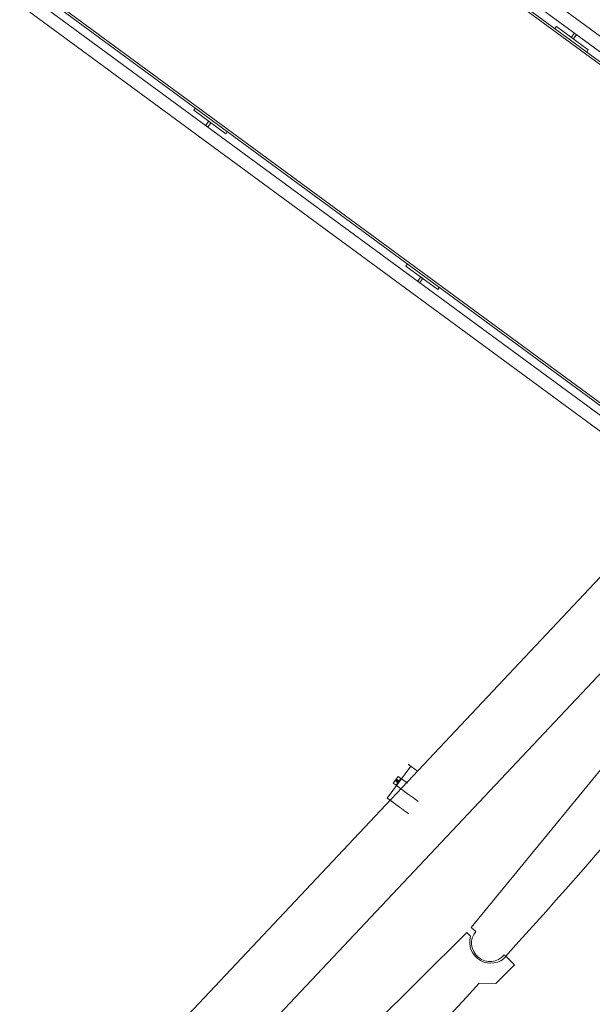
# Model space of a CAD drawing. Header units: metres. Extents: x 135583 to 135939, y 457896 to 458258.
# Tile 576 of 599: x 135728.5 to 135730.67, y 458215.48 to 458219.21. Entities that reach past the tile are written whole.
import ezdxf

# ---------------------------------------------------------------- set-up
doc = ezdxf.new("R2010")
doc.units = ezdxf.units.M
doc.layers.add('NIEUWE INSTALLATIE', color=250, linetype='Continuous', lineweight=0)

msp = doc.modelspace()

# ---------------------------------------------------------------- linework, layer by layer
at = {"layer": 'NIEUWE INSTALLATIE'}
for p, q in [((135735.0304, 458215.9653), (135694.3129, 458245.8797)), ((135694.3232, 458245.8122), (135734.9628, 458215.955)), ((135734.9208, 458215.9486), (135694.3296, 458245.7701)), ((135694.3313, 458245.759), (135734.9097, 458215.9469)), ((135693.5984, 458244.9072), (135733.1979, 458215.8143)), ((135733.2265, 458215.8532), (135693.6659, 458244.9175)), ((135693.708, 458244.924), (135733.2443, 458215.8774)), ((135733.249, 458215.8839), (135693.7191, 458244.9257)), ((135730.5333, 458219.1845), (135730.5273, 458219.1764)), ((135730.6541, 458219.0957), (135730.5333, 458219.1845)), ((135730.6018, 458219.1596), (135730.5897, 458219.143)), ((135730.5897, 458219.143), (135730.5977, 458219.1371)), ((135730.5977, 458219.1371), (135730.6099, 458219.1536)), ((135730.6482, 458219.0876), (135730.6541, 458219.0957)), ((135729.1642, 458218.8749), (135729.1583, 458218.8669)), ((135729.1583, 458218.8669), (135729.2792, 458218.7781)), ((135729.2147, 458218.8254), (135729.2025, 458218.8089)), ((135729.2106, 458218.803), (135729.2228, 458218.8195)), ((135729.2228, 458218.8195), (135729.2147, 458218.8254)), ((135729.2792, 458218.7781), (135729.2851, 458218.7861)), ((135729.9681, 458218.2843), (135729.9622, 458218.2762)), ((135729.9622, 458218.2762), (135730.0831, 458218.1874)), ((135730.0186, 458218.2348), (135730.0065, 458218.2183)), ((135730.0145, 458218.2123), (135730.0267, 458218.2289)), ((135730.0267, 458218.2289), (135730.0186, 458218.2348)), ((135730.0831, 458218.1874), (135730.089, 458218.1955)), ((135731.3568, 458217.168), (135730.2101, 458215.7684)), ((135730.7389, 458217.1385), (135729.0953, 458215.3945)), ((135729.2772, 458215.2231), (135730.9208, 458216.967)), ((135729.9807, 458216.38), (135729.8919, 458216.2591)), ((135730.0063, 458216.3612), (135729.972, 458216.3864)), ((135729.9148, 458216.3156), (135729.9336, 458216.3412)), ((135729.9336, 458216.3412), (135729.9439, 458216.3337)), ((135729.9251, 458216.3081), (135729.9148, 458216.3156)), ((135729.9251, 458216.3081), (135729.9439, 458216.3337)), ((135729.9263, 458216.3072), (135729.9451, 458216.3328)), ((135729.9281, 458216.323), (135729.9279, 458216.3206)), ((135729.9288, 458216.329), (135729.9285, 458216.3266)), ((135729.9296, 458216.3204), (135729.9305, 458216.3289)), ((135730.1934, 458215.7501), (135728.5138, 458214.0838)), ((135730.2075, 458215.7359), (135730.1934, 458215.7501)), ((135730.2101, 458215.7684), (135730.2275, 458215.7541)), ((135730.3358, 458215.6654), (135730.3416, 458215.6606)), ((135730.375, 458215.6274), (135730.3433, 458215.6593)), ((135730.304, 458215.557), (135730.375, 458215.6274)), ((135730.2404, 458215.5572), (135730.304, 458215.557))]:
    msp.add_line(p, q, dxfattribs=at)
for centre, radius, start, end in [((135714.591, 458230.0278), 21.3189, 317.62995, 322.5214), ((135730.2816, 458215.7098), 0.07, 140.673, 320.673), ((135714.4436, 458229.8736), 21.3189, 311.72831, 317.81445)]:
    msp.add_arc(centre, radius, start, end, dxfattribs=at)
for centre, major_axis, ratio, start_param, end_param in [((135729.9741, 458216.3848), (0.00294, -0.00216), 0.000001, 2.369567, 3.940364), ((135729.9292, 458216.3247), (-0.00275, -0.00374), 1, 4.712389, 7.853982), ((135729.9292, 458216.3247), (-0.00459, -0.0007), 1, 2.356194, 5.497787), ((135729.9292, 458216.3247), (-0.00272, -0.00164), 1, 5.105088, 8.246681), ((135729.9292, 458216.3247), (0.00206, -0.00242), 1, 0.231824, 3.373417), ((135729.9283, 458216.3248), (-0.0005, -0.00452), 0.000001, 4.612409, 5.910207), ((135729.9292, 458216.3247), (-0.0027, -0.00339), 1, 0.353048, 0.745897), ((135729.9292, 458216.3247), (-0.00114, -0.00418), 1, 3.115568, 3.508417), ((135729.93, 458216.3246), (-0.0005, -0.00455), 0.000001, 5.067473, 7.754354), ((135729.93, 458216.3246), (-0.0005, -0.00455), 0.000001, 1.418603, 2.770451), ((135729.986, 458216.3027), (0.0422, -0.031), 0.000001, 3.211863, 4.27285), ((135729.9322, 458216.2295), (0.0403, -0.0296), 0.000001, 3.926991, 9.948377), ((135730.2843, 458215.7133), (-0.0782, -0.0168), 1, 5.785696, 8.473804)]:
    msp.add_ellipse(centre, major_axis=major_axis, ratio=ratio, start_param=start_param, end_param=end_param, dxfattribs=at)
msp.add_ellipse((135729.9672, 458216.2771), major_axis=(0.0422, -0.031), ratio=0.000001, dxfattribs=at)
msp.add_open_spline([(135729.9284, 458216.3253), (135729.9285, 458216.3257), (135729.9285, 458216.3265), (135729.9287, 458216.3276), (135729.9288, 458216.3285), (135729.9288, 458216.3289), (135729.9288, 458216.329)], degree=3, dxfattribs=at)

doc.saveas('drawing.dxf')
